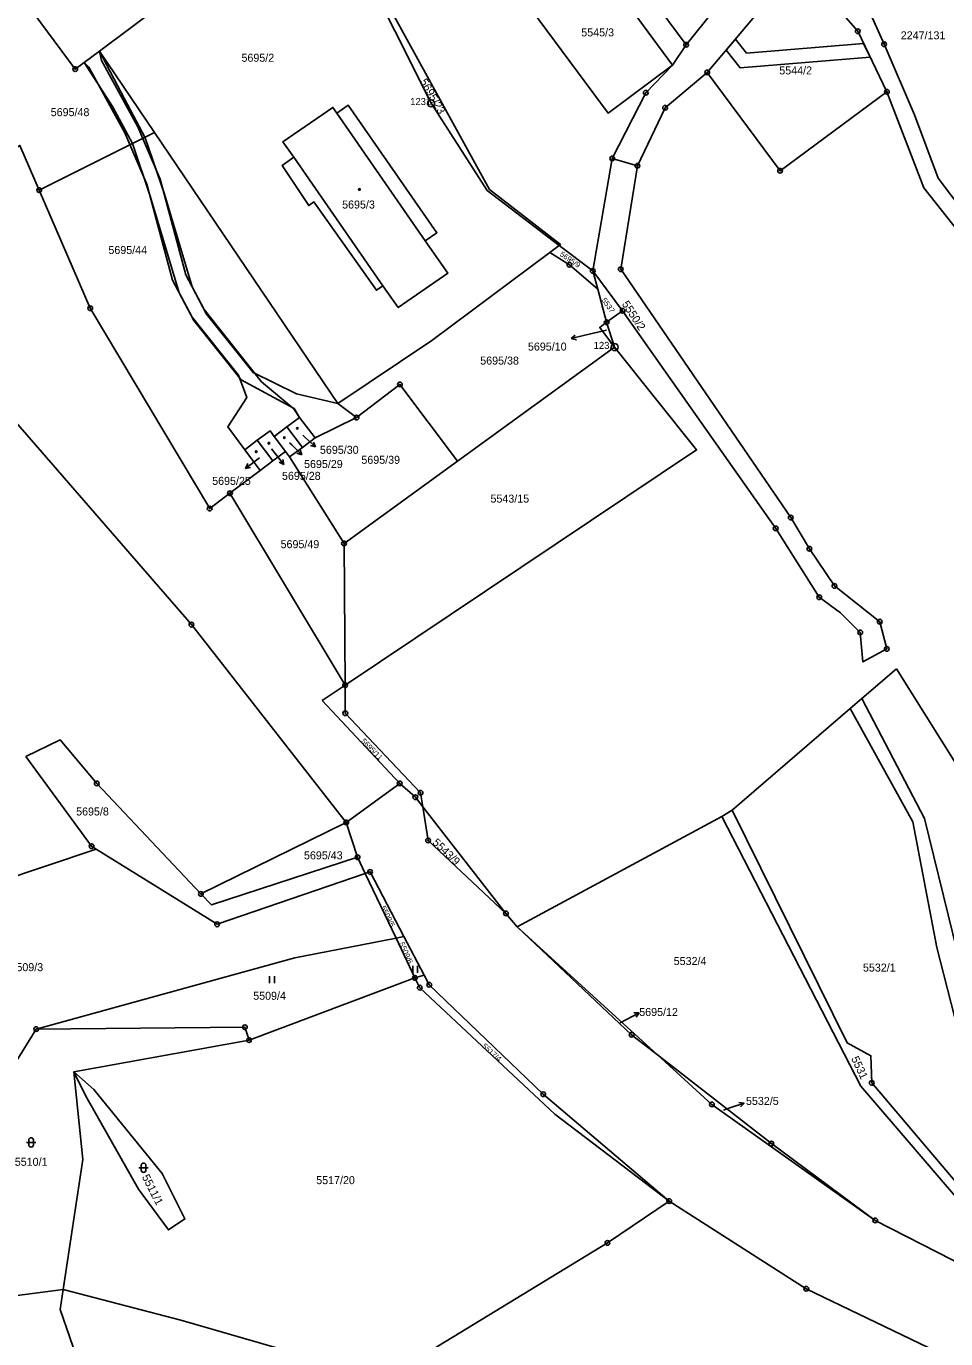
# Model space of a CAD drawing. Extents: x -644096 to -634268, y -1141430 to -1133463.
# Drawn here: x -638620.8 to -638425.4, y -1139648.3 to -1139369.4 of the extents above; entities that cross this region are included whole.
import ezdxf

# ---------------------------------------------------------------- set-up
doc = ezdxf.new("R2010")
doc.units = 0
for name, color, linetype in [('_CIVIL_CONSTRUCTION', 7, 'Continuous'), ('B_Hranice _3D', 7, 'Continuous'), ('M_Svah_Nasyp', 7, 'Continuous'), ('M_Svah_Zarez', 7, 'Continuous'), ('svrsek_osa_sjezdy', 7, 'Continuous'), ('svrsek_osa_VRT', 7, 'Continuous'), ('svrsek_popisy_VRT', 7, 'Continuous'), ('terminal_VRT', 7, 'Continuous')]:
    doc.layers.add(name, color=color, linetype=linetype)

msp = doc.modelspace()

# ---------------------------------------------------------------- linework, layer by layer
at = {"layer": '_CIVIL_CONSTRUCTION'}
for centre, radius in [((-638444.07, -1139370.48), 0.5), ((-638444.07, -1139370.48), 0.0303), ((-638480.54, -1139373.38), 0.5), ((-638480.54, -1139373.38), 0.0303), ((-638438.46, -1139373.27), 0.5), ((-638438.46, -1139373.27), 0.0303), ((-638610.37, -1139378.55), 0.5), ((-638610.37, -1139378.55), 0.0303), ((-638476.06, -1139379.25), 0.5), ((-638476.06, -1139379.25), 0.0303), ((-638489.11, -1139383.58), 0.5), ((-638489.11, -1139383.58), 0.0303), ((-638437.87, -1139383.34), 0.5), ((-638437.87, -1139383.34), 0.0303), ((-638534.74, -1139385.8), 0.75), ((-638534.74, -1139385.8), 0.03), ((-638485, -1139386.77), 0.5), ((-638485, -1139386.77), 0.0303), ((-638496.26, -1139397.53), 0.5), ((-638496.26, -1139397.53), 0.0303), ((-638490.9, -1139399.09), 0.5), ((-638490.9, -1139399.09), 0.0303), ((-638460.58, -1139400.13), 0.5), ((-638460.58, -1139400.13), 0.0303), ((-638618.02, -1139404.25), 0.5), ((-638618.02, -1139404.25), 0.0303), ((-638505.33, -1139420.13), 0.5), ((-638505.33, -1139420.13), 0.0303), ((-638500.39, -1139421.41), 0.5), ((-638494.45, -1139421.08), 0.5), ((-638494.45, -1139421.08), 0.0303), ((-638500.39, -1139421.41), 0.0303), ((-638607.17, -1139429.36), 0.5), ((-638607.17, -1139429.36), 0.0303), ((-638494.05, -1139429.88), 0.5), ((-638497.43, -1139432.35), 0.5), ((-638494.05, -1139429.88), 0.0303), ((-638497.43, -1139432.35), 0.0303), ((-638495.74, -1139437.62), 0.75), ((-638495.74, -1139437.62), 0.03), ((-638541.37, -1139445.54), 0.5), ((-638541.37, -1139445.54), 0.0303), ((-638550.58, -1139452.6), 0.5), ((-638550.58, -1139452.6), 0.0303), ((-638577.48, -1139468.67), 0.5), ((-638577.48, -1139468.67), 0.0303), ((-638581.8, -1139471.93), 0.5), ((-638581.8, -1139471.93), 0.0303), ((-638458.31, -1139473.83), 0.5), ((-638458.31, -1139473.83), 0.0303), ((-638461.51, -1139476.15), 0.5), ((-638461.51, -1139476.15), 0.0303), ((-638553.25, -1139479.34), 0.5), ((-638553.25, -1139479.34), 0.0303), ((-638454.35, -1139480.45), 0.5), ((-638454.35, -1139480.45), 0.0303), ((-638449.04, -1139488.35), 0.5), ((-638452.24, -1139490.78), 0.5), ((-638452.24, -1139490.78), 0.0303), ((-638449.04, -1139488.35), 0.0303), ((-638585.67, -1139496.59), 0.5), ((-638439.39, -1139495.96), 0.5), ((-638439.39, -1139495.96), 0.0303), ((-638585.67, -1139496.59), 0.0303), ((-638443.54, -1139498.25), 0.5), ((-638443.54, -1139498.25), 0.0303), ((-638437.9, -1139501.74), 0.5), ((-638437.9, -1139501.74), 0.0303), ((-638553.02, -1139509.46), 0.5), ((-638553.02, -1139509.46), 0.0303), ((-638552.97, -1139515.41), 0.5), ((-638552.97, -1139515.41), 0.0303), ((-638541.42, -1139530.32), 0.5), ((-638605.78, -1139530.33), 0.5), ((-638605.78, -1139530.33), 0.0303), ((-638541.42, -1139530.32), 0.0303), ((-638536.97, -1139532.31), 0.5), ((-638536.97, -1139532.31), 0.0303), ((-638538.09, -1139533.26), 0.5), ((-638538.09, -1139533.26), 0.0303), ((-638552.79, -1139538.61), 0.5), ((-638552.79, -1139538.61), 0.0303), ((-638606.91, -1139543.67), 0.5), ((-638606.91, -1139543.67), 0.0303), ((-638535.39, -1139542.44), 0.5), ((-638535.39, -1139542.44), 0.0303), ((-638550.38, -1139546.03), 0.5), ((-638550.38, -1139546.03), 0.0303), ((-638547.71, -1139549.15), 0.5), ((-638547.71, -1139549.15), 0.0303), ((-638583.66, -1139553.81), 0.5), ((-638583.66, -1139553.81), 0.0303), ((-638518.83, -1139557.94), 0.5), ((-638580.22, -1139560.27), 0.5), ((-638580.22, -1139560.27), 0.0303), ((-638518.83, -1139557.94), 0.0303), ((-638538.17, -1139571.65), 0.5), ((-638538.17, -1139571.65), 0.0303), ((-638537.14, -1139573.73), 0.5), ((-638537.14, -1139573.73), 0.0303), ((-638535.15, -1139573.1), 0.5), ((-638535.15, -1139573.1), 0.0303), ((-638618.64, -1139582.53), 0.5), ((-638618.64, -1139582.53), 0.0303), ((-638574.32, -1139582.15), 0.5), ((-638574.32, -1139582.15), 0.0303), ((-638573.43, -1139584.86), 0.5), ((-638573.43, -1139584.86), 0.0303), ((-638492.12, -1139583.73), 0.5), ((-638492.12, -1139583.73), 0.0303), ((-638441.09, -1139593.98), 0.5), ((-638441.09, -1139593.98), 0.0303), ((-638510.91, -1139596.38), 0.5), ((-638510.91, -1139596.38), 0.0303), ((-638475.06, -1139598.55), 0.5), ((-638475.06, -1139598.55), 0.0303), ((-638462.42, -1139606.87), 0.5), ((-638462.42, -1139606.87), 0.0303), ((-638484.13, -1139619.08), 0.5), ((-638484.13, -1139619.08), 0.0303), ((-638440.35, -1139623.19), 0.5), ((-638440.35, -1139623.19), 0.0303), ((-638497.27, -1139627.98), 0.5), ((-638497.27, -1139627.98), 0.0303), ((-638455, -1139637.72), 0.5), ((-638455, -1139637.72), 0.0303)]:
    msp.add_circle(centre, radius, dxfattribs=at)
at = {"layer": 'B_Hranice _3D'}
for points in [[(-638467.73, -1139375.17), (-638470.08, -1139372.18), (-638472.06, -1139374.53), (-638469.09, -1139378.3), (-638441.42, -1139375.97), (-638442.82, -1139373.08)], [(-638608.44, -1139377.11), (-638607.45, -1139378.13), (-638599.82, -1139392.05), (-638595.18, -1139402.99), (-638589.72, -1139423.36), (-638585.51, -1139431.24), (-638575.65, -1139443.59), (-638573.92, -1139448.32), (-638577.95, -1139454.58), (-638574.36, -1139459.46), (-638571.69, -1139457.42), (-638568.97, -1139455.38), (-638568.06, -1139456.63), (-638565.38, -1139454.58), (-638562.7, -1139452.54), (-638563.88, -1139450.76), (-638570.77, -1139445.01), (-638582.97, -1139429.62), (-638586.9, -1139422.28), (-638592.35, -1139401.94), (-638597.09, -1139390.79), (-638604.82, -1139376.69), (-638605.23, -1139374.71)], [(-638605.23, -1139374.71), (-638608.44, -1139377.11), (-638602.46, -1139386.5), (-638598.2, -1139394.36), (-638594.38, -1139405.72), (-638588.29, -1139426.08), (-638585.17, -1139431.94), (-638575.14, -1139444.57), (-638563.85, -1139450.66), (-638562.7, -1139452.54), (-638559.41, -1139456.92), (-638550.58, -1139452.6), (-638554.59, -1139449.59), (-638563.32, -1139447.56), (-638572.56, -1139442.99), (-638582.46, -1139430.64), (-638585.54, -1139424.79), (-638591.43, -1139405.15), (-638595.51, -1139393.17), (-638599.92, -1139384.89)]]:
    msp.add_lwpolyline(points, close=True, dxfattribs=at)
at = {"layer": 'M_Svah_Nasyp'}
for p, q in [((-638554.8, -1139387.87), (-638535.97, -1139415.04)), ((-638545.01, -1139424.59), (-638563.92, -1139397.28))]:
    msp.add_line(p, q, dxfattribs=at)
at = {"layer": 'M_Svah_Zarez'}
for centre in [(-638549.96, -1139404.12), (-638565.93, -1139456.86), (-638563.18, -1139454.89), (-638571.91, -1139459.85), (-638569.21, -1139458.03)]:
    msp.add_circle(centre, 0.175, dxfattribs=at)
at = {"layer": 'svrsek_osa_sjezdy'}
for p, q in [((-638569.05, -1139572.79), (-638569.05, -1139571.29)), ((-638568.05, -1139572.79), (-638568.05, -1139571.29)), ((-638538.6, -1139570.57), (-638538.6, -1139569.07)), ((-638537.6, -1139570.57), (-638537.6, -1139569.07)), ((-638620.75, -1139606.61), (-638618.75, -1139606.61)), ((-638620.25, -1139606.11), (-638620.25, -1139607.11)), ((-638619.25, -1139607.11), (-638619.25, -1139606.11)), ((-638596.84, -1139611.99), (-638594.84, -1139611.99)), ((-638596.34, -1139611.49), (-638596.34, -1139612.49)), ((-638595.34, -1139612.49), (-638595.34, -1139611.49))]:
    msp.add_line(p, q, dxfattribs=at)
for centre, start, end in [((-638619.75, -1139606.11), 0, 180), ((-638619.75, -1139607.11), 180, 359.9879), ((-638595.84, -1139611.49), 0, 180), ((-638595.84, -1139612.49), 180, 359.9879)]:
    msp.add_arc(centre, 0.5, start, end, dxfattribs=at)
at = {"layer": 'svrsek_popisy_VRT'}
for p, q in [((-638497.44, -1139433.98), (-638502.05, -1139435.09)), ((-638502.05, -1139435.09), (-638504.96, -1139435.82)), ((-638504.96, -1139435.82), (-638504.11, -1139435.09)), ((-638504.96, -1139435.82), (-638503.87, -1139436.06)), ((-638562.03, -1139456.3), (-638561.5, -1139456.79)), ((-638561.5, -1139456.79), (-638559.31, -1139458.84)), ((-638568.67, -1139459.22), (-638567.9, -1139460.2)), ((-638564.8, -1139457.96), (-638564.34, -1139458.41)), ((-638564.34, -1139458.41), (-638562.18, -1139460.5)), ((-638562.18, -1139460.5), (-638562.55, -1139459.44)), ((-638559.31, -1139458.84), (-638560.38, -1139458.52)), ((-638559.31, -1139458.84), (-638559.7, -1139457.79)), ((-638571.8, -1139461.57), (-638574.2, -1139463.38)), ((-638574.2, -1139463.38), (-638573.7, -1139462.37)), ((-638571.24, -1139461.15), (-638571.8, -1139461.57)), ((-638567.9, -1139460.2), (-638566.05, -1139462.56)), ((-638566.05, -1139462.56), (-638567.06, -1139462.08)), ((-638566.05, -1139462.56), (-638566.27, -1139461.47)), ((-638562.18, -1139460.5), (-638563.25, -1139460.16)), ((-638574.2, -1139463.38), (-638573.1, -1139463.17)), ((-638493.18, -1139580.47), (-638490.53, -1139579.06)), ((-638490.53, -1139579.06), (-638491.65, -1139579.09)), ((-638490.53, -1139579.06), (-638491.18, -1139579.97)), ((-638494.53, -1139581.17), (-638493.18, -1139580.47)), ((-638472.59, -1139599.75), (-638471.04, -1139599.22)), ((-638471.04, -1139599.22), (-638468.2, -1139598.24)), ((-638468.2, -1139598.24), (-638469.31, -1139598.1)), ((-638468.2, -1139598.24), (-638468.99, -1139599.04))]:
    msp.add_line(p, q, dxfattribs=at)
at = {"layer": 'terminal_VRT'}
for p, q in [((-638480.54, -1139373.38), (-638502.74, -1139343.44)), ((-638456.56, -1139356.2), (-638476.06, -1139379.25)), ((-638483.43, -1139377.69), (-638480.54, -1139373.38)), ((-638605.23, -1139374.71), (-638593.54, -1139391.99)), ((-638593.54, -1139391.99), (-638618.02, -1139404.25)), ((-638593.54, -1139391.99), (-638554.59, -1139449.59)), ((-638500.39, -1139421.41), (-638496.26, -1139397.53)), ((-638496.26, -1139397.53), (-638490.9, -1139399.09)), ((-638509.5, -1139417.53), (-638507.49, -1139416.03)), ((-638509.5, -1139417.53), (-638505.33, -1139420.13)), ((-638507.49, -1139416.03), (-638500.39, -1139421.41)), ((-638505.33, -1139420.13), (-638499.33, -1139425.31)), ((-638499.33, -1139425.31), (-638500.39, -1139421.41)), ((-638500.39, -1139421.41), (-638494.05, -1139429.88)), ((-638499.33, -1139425.31), (-638497.43, -1139432.35)), ((-638494.05, -1139429.88), (-638497.43, -1139432.35)), ((-638497.43, -1139432.35), (-638495.74, -1139437.62)), ((-638495.74, -1139437.62), (-638529.16, -1139461.87)), ((-638550.58, -1139452.6), (-638541.37, -1139445.54)), ((-638541.37, -1139445.54), (-638529.16, -1139461.87)), ((-638554.59, -1139449.59), (-638550.58, -1139452.6)), ((-638550.58, -1139452.6), (-638559.41, -1139456.92)), ((-638565.38, -1139454.58), (-638568.06, -1139456.63)), ((-638565.68, -1139459.79), (-638568.06, -1139456.63)), ((-638562.1, -1139458.94), (-638565.38, -1139454.58)), ((-638559.41, -1139456.92), (-638562.1, -1139458.94)), ((-638568.36, -1139461.8), (-638571.69, -1139457.42)), ((-638565.68, -1139459.79), (-638568.36, -1139461.8)), ((-638564.8, -1139460.96), (-638565.68, -1139459.79)), ((-638562.1, -1139458.94), (-638564.8, -1139460.96)), ((-638568.36, -1139461.8), (-638571.07, -1139463.84)), ((-638564.8, -1139460.96), (-638553.25, -1139479.34)), ((-638529.16, -1139461.87), (-638553.25, -1139479.34)), ((-638571.07, -1139463.84), (-638577.48, -1139468.67)), ((-638553.02, -1139509.46), (-638577.48, -1139468.67)), ((-638553.25, -1139479.34), (-638553.02, -1139509.46)), ((-638435.83, -1139505.97), (-638443.17, -1139512.28)), ((-638443.17, -1139512.28), (-638445.67, -1139514.43)), ((-638445.67, -1139514.43), (-638470.75, -1139535.99)), ((-638541.42, -1139530.32), (-638552.79, -1139538.61)), ((-638536.51, -1139535.29), (-638518.83, -1139557.94)), ((-638472.98, -1139537.34), (-638516.44, -1139560.83)), ((-638470.75, -1139535.99), (-638472.98, -1139537.34)), ((-638472.98, -1139537.34), (-638443.42, -1139594.64)), ((-638583.66, -1139553.81), (-638552.79, -1139538.61)), ((-638552.79, -1139538.61), (-638550.38, -1139546.03)), ((-638658.76, -1139562), (-638605.95, -1139544.27)), ((-638550.38, -1139546.03), (-638548.73, -1139549.5)), ((-638542.19, -1139563.21), (-638548.73, -1139549.5)), ((-638518.83, -1139557.94), (-638516.44, -1139560.83)), ((-638542.19, -1139563.21), (-638540.51, -1139562.88)), ((-638538.17, -1139571.65), (-638542.19, -1139563.21)), ((-638536.21, -1139571.08), (-638540.51, -1139562.88)), ((-638486.6, -1139588.03), (-638516.44, -1139560.83)), ((-638538.17, -1139571.65), (-638573.43, -1139584.86)), ((-638538.17, -1139571.65), (-638536.21, -1139571.08)), ((-638626.08, -1139594.56), (-638618.64, -1139582.53)), ((-638443.42, -1139594.64), (-638408.9, -1139634.96)), ((-638407.14, -1139634.07), (-638441.09, -1139593.98)), ((-638484.13, -1139619.08), (-638455, -1139637.72)), ((-638624.34, -1139639.34), (-638612.91, -1139637.89))]:
    msp.add_line(p, q, dxfattribs=at)
for points in [[(-638480.54, -1139373.38), (-638476.72, -1139368.62), (-638469.67, -1139359.83), (-638468.03, -1139354.5), (-638472.93, -1139343.26), (-638486.29, -1139328.17)], [(-638557.79, -1139339.71), (-638566.28, -1139345.58), (-638605.23, -1139374.71)], [(-638507.49, -1139416.03), (-638522.83, -1139404.34), (-638534.74, -1139385.8), (-638557.79, -1139339.71)], [(-638507.49, -1139416.03), (-638507.24, -1139415.84), (-638522.31, -1139404.12), (-638557.72, -1139339.68)], [(-638711.83, -1139344.19), (-638687.95, -1139378.83), (-638585.67, -1139496.59), (-638552.79, -1139538.61)], [(-638339.64, -1139500.67), (-638421.55, -1139408.96), (-638426.98, -1139401.72), (-638431.99, -1139388.28), (-638438.46, -1139373.27), (-638449.79, -1139347.97)], [(-638500.94, -1139353.88), (-638515.02, -1139363.69), (-638497.14, -1139387.9), (-638483.43, -1139377.69), (-638500.94, -1139353.88)], [(-638456.56, -1139356.2), (-638444.07, -1139370.48), (-638437.87, -1139383.34)], [(-638618.02, -1139404.25), (-638622.11, -1139394.77), (-638626.87, -1139397.73), (-638628.46, -1139395.22), (-638623.7, -1139392.28), (-638623.51, -1139385.91), (-638636.52, -1139367.3), (-638624.95, -1139358.76)], [(-638624.95, -1139358.76), (-638610.37, -1139378.55), (-638605.23, -1139374.71)], [(-638496.26, -1139397.53), (-638489.11, -1139383.58), (-638483.43, -1139377.69)], [(-638476.06, -1139379.25), (-638485, -1139386.77), (-638490.9, -1139399.09)], [(-638437.87, -1139383.34), (-638460.58, -1139400.13), (-638476.06, -1139379.25)], [(-638317.09, -1139542.85), (-638337.89, -1139507.57), (-638422.51, -1139413.23), (-638430.03, -1139403.79), (-638437.87, -1139383.34)], [(-638535.97, -1139415.04), (-638531.21, -1139421.92), (-638541.73, -1139429.23), (-638545.01, -1139424.59), (-638546.35, -1139425.52), (-638559.66, -1139406.77), (-638560.76, -1139407.54), (-638566.38, -1139398.99), (-638563.92, -1139397.28), (-638566.23, -1139393.99), (-638555.62, -1139386.68), (-638554.8, -1139387.87), (-638552.37, -1139386.2), (-638533.49, -1139413.32), (-638535.97, -1139415.04)], [(-638490.9, -1139399.09), (-638494.45, -1139421.08), (-638458.31, -1139473.83)], [(-638577.48, -1139468.67), (-638581.8, -1139471.93), (-638607.17, -1139429.36), (-638618.02, -1139404.25)], [(-638509.5, -1139417.53), (-638534.59, -1139436.18), (-638554.59, -1139449.59)], [(-638458.31, -1139473.83), (-638454.35, -1139480.45), (-638449.04, -1139488.35), (-638439.39, -1139495.96), (-638437.9, -1139501.74), (-638442.99, -1139504.49), (-638443.54, -1139498.25), (-638447.75, -1139494.05), (-638452.24, -1139490.78), (-638461.51, -1139476.15), (-638494.05, -1139429.88)], [(-638495.74, -1139437.62), (-638498.9, -1139433.42), (-638497.43, -1139432.35)], [(-638495.74, -1139437.62), (-638478.33, -1139459.47), (-638553.02, -1139509.46)], [(-638559.41, -1139456.92), (-638562.7, -1139452.54), (-638565.38, -1139454.58)], [(-638568.06, -1139456.63), (-638568.97, -1139455.38), (-638571.69, -1139457.42)], [(-638571.69, -1139457.42), (-638574.36, -1139459.46), (-638571.07, -1139463.84)], [(-638400.88, -1139618.09), (-638411.92, -1139598.69), (-638408.65, -1139572.19), (-638413.25, -1139542.06), (-638435.83, -1139505.97)], [(-638553.02, -1139509.46), (-638557.88, -1139512.72), (-638541.42, -1139530.32)], [(-638553.02, -1139509.46), (-638552.97, -1139515.41), (-638536.97, -1139532.31), (-638536.51, -1139535.29)], [(-638404.54, -1139627.43), (-638410.23, -1139610.09), (-638416.88, -1139590.82), (-638429.86, -1139537.8), (-638443.17, -1139512.28)], [(-638405.15, -1139628.99), (-638413.62, -1139610.99), (-638420.46, -1139591.77), (-638427.28, -1139565.19), (-638432.38, -1139538.47), (-638445.67, -1139514.43)], [(-638583.66, -1139553.81), (-638605.78, -1139530.33), (-638613.58, -1139521.05), (-638620.89, -1139524.59)], [(-638605.95, -1139544.27), (-638606.91, -1139543.67), (-638620.89, -1139524.59)], [(-638541.42, -1139530.32), (-638538.09, -1139533.26), (-638536.51, -1139535.29)], [(-638536.51, -1139535.29), (-638535.39, -1139542.44), (-638518.83, -1139557.94)], [(-638441.09, -1139593.98), (-638441.28, -1139588.19), (-638446.29, -1139585.46), (-638470.75, -1139535.99)], [(-638548.73, -1139549.5), (-638580.22, -1139560.27), (-638605.95, -1139544.27)], [(-638550.38, -1139546.03), (-638581.44, -1139556.16), (-638583.66, -1139553.81)], [(-638540.51, -1139562.88), (-638547.71, -1139549.15), (-638548.73, -1139549.5)], [(-638618.64, -1139582.53), (-638563.67, -1139567.37), (-638542.19, -1139563.21)], [(-638516.44, -1139560.83), (-638492.12, -1139583.73), (-638486.6, -1139588.03)], [(-638484.13, -1139619.08), (-638508.42, -1139600.61), (-638537.14, -1139573.73), (-638538.17, -1139571.65)], [(-638484.13, -1139619.08), (-638510.91, -1139596.38), (-638535.15, -1139573.1), (-638536.21, -1139571.08)], [(-638618.64, -1139582.53), (-638574.32, -1139582.15), (-638573.43, -1139584.86)], [(-638573.43, -1139584.86), (-638610.64, -1139591.58), (-638608.76, -1139610.25), (-638612.91, -1139637.89)], [(-638486.6, -1139588.03), (-638462.42, -1139606.87), (-638440.35, -1139623.19)], [(-638486.6, -1139588.03), (-638475.06, -1139598.55), (-638440.35, -1139623.19)], [(-638596.9, -1139616.57), (-638590.55, -1139625.22), (-638587.07, -1139622.86), (-638591.92, -1139613.19), (-638606.39, -1139595.39), (-638610.64, -1139591.58), (-638608.22, -1139596.63), (-638596.9, -1139616.57)], [(-638484.13, -1139619.08), (-638497.27, -1139627.98), (-638533.2, -1139649.87), (-638544.47, -1139656.9)], [(-638440.35, -1139623.19), (-638413.99, -1139636.68), (-638413.09, -1139637.1)], [(-638626.16, -1139687.1), (-638623.75, -1139684.58), (-638610.06, -1139673.08), (-638607.04, -1139663.08), (-638609.46, -1139654.02), (-638613.55, -1139642.14), (-638612.91, -1139637.89)], [(-638612.91, -1139637.89), (-638587.92, -1139644.37), (-638544.47, -1139656.9)], [(-638455, -1139637.72), (-638429.1, -1139650.18), (-638428.18, -1139650.61)]]:
    msp.add_lwpolyline(points, dxfattribs=at)

# ---------------------------------------------------------------- texts
at = {"layer": '_CIVIL_CONSTRUCTION'}
for s, p in [('1231', (-638539.19, -1139386.18)), ('1232', (-638500.19, -1139438))]:
    msp.add_text(s, height=1.5, dxfattribs=at).set_placement(p)
at = {"layer": 'svrsek_osa_VRT'}
for s, p in [('5545/3', (-638502.82, -1139371.59)), ('2247/131', (-638434.93, -1139372.22)), ('5695/2', (-638575.04, -1139376.98)), ('5544/2', (-638460.74, -1139379.67)), ('5695/48', (-638615.58, -1139388.54)), ('5695/3', (-638553.65, -1139408.17)), ('5695/44', (-638603.32, -1139417.83)), ('5695/10', (-638514.16, -1139438.35)), ('5695/38', (-638524.3, -1139441.33)), ('5695/30', (-638558.36, -1139460.29)), ('5695/29', (-638561.74, -1139463.31)), ('5695/39', (-638549.56, -1139462.41)), ('5695/25', (-638581.27, -1139466.89)), ('5695/28', (-638566.43, -1139465.82)), ('5543/15', (-638522.12, -1139470.66)), ('5695/49', (-638566.73, -1139480.34)), ('5695/8', (-638610.18, -1139537.14)), ('5695/43', (-638561.76, -1139546.46)), ('5509/3', (-638624.14, -1139570.22)), ('5532/4', (-638483.18, -1139568.92)), ('5532/1', (-638442.96, -1139570.31)), ('5509/4', (-638572.55, -1139576.3)), ('5695/12', (-638490.51, -1139579.75)), ('5532/5', (-638467.82, -1139598.65)), ('5510/1', (-638623.22, -1139611.58)), ('5517/20', (-638559.16, -1139615.48))]:
    msp.add_text(s, height=1.7, dxfattribs=at).set_placement(p)
for s, height, rotation, p in [('5695/23', 1.7, 300, (-638537.18, -1139381.17)), ('5695/9', 1.14, 326, (-638507.5, -1139418.15)), ('5537', 1.14, 306, (-638498.59, -1139427.65)), ('5550/2', 1.7, 303, (-638494.27, -1139428.44)), ('5695/11', 1.14, 314, (-638549.69, -1139521.42)), ('5543/9', 1.7, 316, (-638534.57, -1139543.06)), ('5509/5', 1.14, 296, (-638545.51, -1139556.67)), ('5509/6', 1.14, 294, (-638541.56, -1139564.36)), ('5517/4', 1.14, 318, (-638523.99, -1139586.29)), ('5531', 1.7, 295, (-638445.51, -1139588.78)), ('5511/1', 1.7, 297, (-638596.26, -1139613.93))]:
    msp.add_text(s, height=height, rotation=rotation, dxfattribs=at).set_placement(p)

doc.saveas('drawing.dxf')
